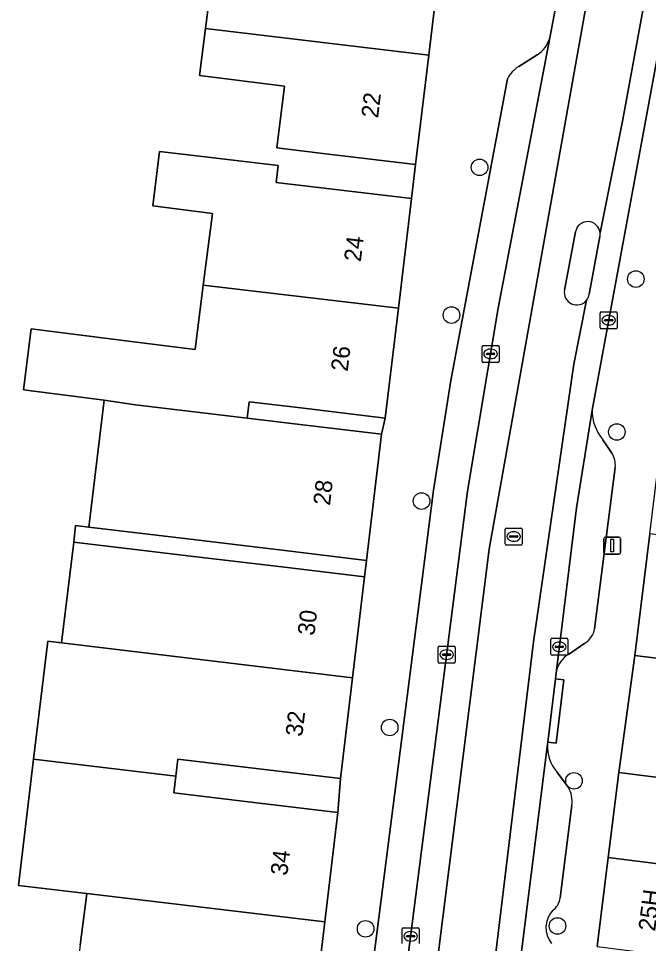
# Model space of a CAD drawing. Extents: x 160349 to 161355, y 381727 to 382854.
# Drawn here: x 160875.3 to 160912.4, y 382548.4 to 382602.9 of the extents above; entities that cross this region are included whole.
import ezdxf

# ---------------------------------------------------------------- set-up
doc = ezdxf.new("R2010")
doc.units = 0
for name, color, linetype in [('IMGEO_Boom', 7, 'Continuous'), ('IMGEO_Erf', 7, 'Continuous'), ('IMGEO_Kolk', 7, 'Continuous'), ('IMGEO_Lichtmast', 7, 'Continuous'), ('IMGEO_Pand', 7, 'Continuous'), ('IMGEO_Pand_nummerreeks', 7, 'Continuous'), ('IMGEO_Parkeervlak_open', 7, 'Continuous'), ('IMGEO_Rijbaan_lokaal_gesloten', 7, 'Continuous'), ('IMGEO_Rioolput', 7, 'Continuous'), ('IMGEO_Verkeerseiland_gesloten', 7, 'Continuous'), ('IMGEO_Voetpad_open', 7, 'Continuous')]:
    doc.layers.add(name, color=color, linetype=linetype)

msp = doc.modelspace()

# ---------------------------------------------------------------- linework, layer by layer
at = {"layer": 'IMGEO_Boom'}
for centre in [(160902.451, 382594.137), (160911.649, 382587.551), (160900.797, 382585.429), (160910.531, 382578.542), (160899.032, 382574.472), (160897.156, 382561.129), (160908.007, 382557.982), (160895.74, 382549.261), (160907.037, 382549.431)]:
    msp.add_circle(centre, 0.489, dxfattribs=at)
at = {"layer": 'IMGEO_Erf'}
for points in [[(160878.931, 382548.294), (160879.317, 382551.341), (160878.978, 382551.381), (160875.301, 382551.82), (160876.193, 382559.268), (160877.024, 382566.21), (160877.838, 382566.11), (160878.55, 382572.056), (160878.666, 382573.026), (160879.446, 382572.933), (160880.342, 382580.412), (160879.128, 382580.583), (160875.596, 382581.029), (160876.051, 382584.625), (160882.088, 382583.862), (160885.703, 382583.405), (160886.183, 382587.202), (160886.716, 382591.417), (160883.209, 382591.86), (160883.6, 382595.08), (160885.623, 382594.838), (160890.587, 382594.243), (160890.468, 382593.25), (160898.442, 382592.295), (160898.683, 382594.306), (160893.719, 382594.901), (160890.502, 382595.287), (160890.963, 382598.924), (160885.964, 382599.556), (160886.314, 382602.324), (160886.671, 382605.145)], [(160916.564, 382564.767), (160911.6, 382565.372), (160910.655, 382558.469), (160915.617, 382557.847)]]:
    msp.add_lwpolyline(points, dxfattribs=at)
for points in [[(160896.894, 382579.365), (160891.93, 382579.96), (160888.88, 382580.325), (160888.765, 382579.364), (160891.717, 382579.01), (160896.681, 382578.416)], [(160894.251, 382558.115), (160889.287, 382558.71), (160884.68, 382559.261), (160884.561, 382558.266), (160884.442, 382557.27), (160889.147, 382556.707), (160894.111, 382556.112)]]:
    msp.add_lwpolyline(points, close=True, dxfattribs=at)
at = {"layer": 'IMGEO_Kolk'}
for p, q in [((160909.547, 382584.701), (160909.547, 382585.553)), ((160909.622, 382585.627), (160910.474, 382585.627)), ((160910.548, 382585.553), (160910.548, 382584.701)), ((160909.806, 382585.121), (160909.806, 382585.133)), ((160910.244, 382585.084), (160909.846, 382585.084)), ((160909.849, 382585.17), (160910.247, 382585.17)), ((160910.035, 382585.407), (160910.06, 382585.407)), ((160910.29, 382585.133), (160910.29, 382585.121)), ((160910.474, 382584.627), (160909.622, 382584.627)), ((160910.058, 382584.847), (160910.033, 382584.847)), ((160902.594, 382582.717), (160902.594, 382583.569)), ((160902.669, 382583.643), (160903.521, 382583.643)), ((160903.082, 382583.423), (160903.107, 382583.423)), ((160903.595, 382583.569), (160903.595, 382582.717)), ((160902.853, 382583.137), (160902.853, 382583.149)), ((160903.291, 382583.1), (160902.893, 382583.1)), ((160902.896, 382583.186), (160903.294, 382583.186)), ((160903.105, 382582.863), (160903.08, 382582.863)), ((160903.337, 382583.149), (160903.337, 382583.137)), ((160903.521, 382582.643), (160902.669, 382582.643)), ((160906.721, 382566.382), (160907.573, 382566.382)), ((160900.011, 382564.994), (160900.011, 382565.846)), ((160900.086, 382565.92), (160900.938, 382565.92)), ((160901.012, 382565.846), (160901.012, 382564.994)), ((160906.646, 382565.456), (160906.646, 382566.308)), ((160906.905, 382565.876), (160906.905, 382565.888)), ((160907.343, 382565.839), (160906.945, 382565.839)), ((160906.948, 382565.925), (160907.346, 382565.925)), ((160907.134, 382566.162), (160907.159, 382566.162)), ((160907.389, 382565.888), (160907.389, 382565.876)), ((160907.647, 382566.308), (160907.647, 382565.456)), ((160900.27, 382565.414), (160900.27, 382565.426)), ((160900.708, 382565.377), (160900.31, 382565.377)), ((160900.313, 382565.463), (160900.711, 382565.463)), ((160900.499, 382565.7), (160900.524, 382565.7)), ((160900.754, 382565.426), (160900.754, 382565.414)), ((160907.573, 382565.382), (160906.721, 382565.382)), ((160907.157, 382565.602), (160907.132, 382565.602)), ((160900.938, 382564.92), (160900.086, 382564.92)), ((160900.522, 382565.14), (160900.497, 382565.14)), ((160897.89, 382548.398), (160897.89, 382549.25)), ((160897.965, 382549.324), (160898.817, 382549.324)), ((160898.378, 382549.104), (160898.403, 382549.104)), ((160898.891, 382549.25), (160898.891, 382548.398)), ((160898.149, 382548.818), (160898.149, 382548.83)), ((160898.587, 382548.781), (160898.189, 382548.781)), ((160898.192, 382548.867), (160898.59, 382548.867)), ((160898.401, 382548.544), (160898.376, 382548.544)), ((160898.633, 382548.83), (160898.633, 382548.818))]:
    msp.add_line(p, q, dxfattribs=at)
for points in [[(160909.547, 382584.701), (160909.547, 382585.553)], [(160909.622, 382585.627), (160910.474, 382585.627)], [(160910.548, 382585.553), (160910.548, 382584.701)], [(160910.474, 382584.627), (160909.622, 382584.627)], [(160902.594, 382582.717), (160902.594, 382583.569)], [(160902.669, 382583.643), (160903.521, 382583.643)], [(160903.595, 382583.569), (160903.595, 382582.717)], [(160903.521, 382582.643), (160902.669, 382582.643)], [(160906.721, 382566.382), (160907.573, 382566.382)], [(160900.011, 382564.994), (160900.011, 382565.846)], [(160900.086, 382565.92), (160900.938, 382565.92)], [(160901.012, 382565.846), (160901.012, 382564.994)], [(160906.646, 382565.456), (160906.646, 382566.308)], [(160907.647, 382566.308), (160907.647, 382565.456)], [(160907.573, 382565.382), (160906.721, 382565.382)], [(160900.938, 382564.92), (160900.086, 382564.92)], [(160897.89, 382548.398), (160897.89, 382549.25)], [(160897.965, 382549.324), (160898.817, 382549.324)], [(160898.891, 382549.25), (160898.891, 382548.398)]]:
    msp.add_lwpolyline(points, dxfattribs=at)
for centre, radius, start, end in [((160909.624, 382585.551), 0.0765, 91.552, 178.448), ((160909.624, 382585.551), 0.0765, 91.552, 178.448), ((160910.472, 382585.551), 0.0765, 1.552, 88.448), ((160910.472, 382585.551), 0.0765, 1.552, 88.448), ((160909.846, 382585.13), 0.0403, 85.8775, 175.7526), ((160909.843, 382585.12), 0.0366, 178.938, 274.7102), ((160910.247, 382585.127), 0.043, 264.8664, 352.4533), ((160910.251, 382585.132), 0.0386, 1.7309, 96.639), ((160909.624, 382584.703), 0.0765, 181.552, 268.448), ((160909.624, 382584.703), 0.0765, 181.552, 268.448), ((160910.472, 382584.703), 0.0765, 271.552, 358.448), ((160910.472, 382584.703), 0.0765, 271.552, 358.448), ((160902.671, 382583.567), 0.0765, 91.552, 178.448), ((160902.671, 382583.567), 0.0765, 91.552, 178.448), ((160903.519, 382583.567), 0.0765, 1.552, 88.448), ((160903.519, 382583.567), 0.0765, 1.552, 88.448), ((160902.893, 382583.146), 0.0403, 85.8775, 175.7526), ((160902.89, 382583.136), 0.0366, 178.938, 274.7102), ((160903.294, 382583.143), 0.043, 264.8664, 352.4533), ((160903.298, 382583.148), 0.0386, 1.7309, 96.639), ((160902.671, 382582.719), 0.0765, 181.552, 268.448), ((160902.671, 382582.719), 0.0765, 181.552, 268.448), ((160903.519, 382582.719), 0.0765, 271.552, 358.448), ((160903.519, 382582.719), 0.0765, 271.552, 358.448), ((160906.723, 382566.306), 0.0765, 91.552, 178.448), ((160906.723, 382566.306), 0.0765, 91.552, 178.448), ((160907.571, 382566.306), 0.0765, 1.552, 88.448), ((160907.571, 382566.306), 0.0765, 1.552, 88.448), ((160900.088, 382565.844), 0.0765, 91.552, 178.448), ((160900.088, 382565.844), 0.0765, 91.552, 178.448), ((160900.936, 382565.844), 0.0765, 1.552, 88.448), ((160900.936, 382565.844), 0.0765, 1.552, 88.448), ((160906.945, 382565.885), 0.0403, 85.8775, 175.7526), ((160906.942, 382565.875), 0.0366, 178.938, 274.7102), ((160907.346, 382565.882), 0.043, 264.8664, 352.4533), ((160907.35, 382565.887), 0.0386, 1.7309, 96.639), ((160900.31, 382565.423), 0.0403, 85.8775, 175.7526), ((160900.307, 382565.413), 0.0366, 178.938, 274.7102), ((160900.711, 382565.42), 0.043, 264.8664, 352.4533), ((160900.715, 382565.425), 0.0386, 1.7309, 96.639), ((160906.723, 382565.458), 0.0765, 181.552, 268.448), ((160906.723, 382565.458), 0.0765, 181.552, 268.448), ((160907.571, 382565.458), 0.0765, 271.552, 358.448), ((160907.571, 382565.458), 0.0765, 271.552, 358.448), ((160900.088, 382564.996), 0.0765, 181.552, 268.448), ((160900.088, 382564.996), 0.0765, 181.552, 268.448), ((160900.936, 382564.996), 0.0765, 271.552, 358.448), ((160900.936, 382564.996), 0.0765, 271.552, 358.448), ((160897.967, 382549.248), 0.0765, 91.552, 178.448), ((160897.967, 382549.248), 0.0765, 91.552, 178.448), ((160898.815, 382549.248), 0.0765, 1.552, 88.448), ((160898.815, 382549.248), 0.0765, 1.552, 88.448), ((160898.189, 382548.827), 0.0403, 85.8775, 175.7526), ((160898.186, 382548.817), 0.0366, 178.938, 274.7102), ((160898.59, 382548.824), 0.043, 264.8664, 352.4533), ((160898.594, 382548.829), 0.0386, 1.7309, 96.639)]:
    msp.add_arc(centre, radius, start, end, dxfattribs=at)
for centre, major_axis, ratio, start_param, end_param in [((160910.034, 382585.127), (-0.387, 0.002), 0.722429, 4.712389, 7.853982), ((160910.059, 382585.127), (-0.39, 0.002), 0.717154, 1.570796, 4.712389), ((160903.081, 382583.143), (-0.387, 0.002), 0.722429, 4.712389, 7.853982), ((160903.106, 382583.143), (-0.39, 0.002), 0.717154, 1.570796, 4.712389), ((160907.133, 382565.882), (-0.387, 0.002), 0.722429, 4.712389, 7.853982), ((160907.158, 382565.882), (-0.39, 0.002), 0.717154, 1.570796, 4.712389), ((160900.498, 382565.42), (-0.387, 0.002), 0.722429, 4.712389, 7.853982), ((160900.523, 382565.42), (-0.39, 0.002), 0.717154, 1.570796, 4.712389), ((160898.377, 382548.824), (-0.387, 0.002), 0.722429, 4.712389, 7.853982), ((160898.402, 382548.824), (-0.39, 0.002), 0.717154, 1.570796, 4.712389)]:
    msp.add_ellipse(centre, major_axis=major_axis, ratio=ratio, start_param=start_param, end_param=end_param, dxfattribs=at)
at = {"layer": 'IMGEO_Lichtmast'}
for p, q in [((160909.761, 382571.449), (160909.761, 382572.249)), ((160909.761, 382572.249), (160909.761, 382571.449)), ((160909.861, 382572.349), (160910.651, 382572.349)), ((160910.651, 382572.349), (160909.861, 382572.349)), ((160910.751, 382572.249), (160910.751, 382571.449)), ((160910.751, 382571.449), (160910.751, 382572.249)), ((160910.651, 382571.349), (160909.861, 382571.349)), ((160909.861, 382571.349), (160910.651, 382571.349))]:
    msp.add_line(p, q, dxfattribs=at)
msp.add_lwpolyline([(160910.181, 382572.224), (160910.331, 382572.224), (160910.331, 382571.474), (160910.181, 382571.474), (160910.181, 382572.224)], dxfattribs=at)
for centre, start, end in [((160909.861, 382572.249), 90, 180), ((160909.861, 382572.249), 90, 180), ((160910.651, 382572.249), 0, 90), ((160910.651, 382572.249), 360, 90), ((160909.861, 382571.449), 180, 270), ((160909.861, 382571.449), 180, 270), ((160910.651, 382571.449), 270, 0), ((160910.651, 382571.449), 270, 0)]:
    msp.add_arc(centre, 0.1, start, end, dxfattribs=at)
at = {"layer": 'IMGEO_Pand'}
for points in [[(160900.227, 382607.205), (160895.263, 382607.8), (160887.13, 382608.774), (160886.76, 382605.848), (160886.671, 382605.145), (160886.314, 382602.324), (160899.455, 382600.754)], [(160886.314, 382602.324), (160885.964, 382599.556), (160890.963, 382598.924), (160890.502, 382595.287), (160893.719, 382594.901), (160898.683, 382594.306), (160899.455, 382600.754)], [(160898.442, 382592.295), (160890.468, 382593.25), (160890.587, 382594.243), (160885.623, 382594.838), (160883.6, 382595.08), (160883.209, 382591.86), (160886.716, 382591.417), (160886.183, 382587.202), (160897.668, 382585.83)], [(160897.668, 382585.83), (160886.183, 382587.202), (160885.703, 382583.405), (160882.088, 382583.862), (160876.051, 382584.625), (160875.596, 382581.029), (160879.128, 382580.583), (160880.342, 382580.412), (160882.187, 382580.151), (160888.765, 382579.364), (160888.88, 382580.325), (160891.93, 382579.96), (160896.894, 382579.365)], [(160896.681, 382578.416), (160891.717, 382579.01), (160888.765, 382579.364), (160882.187, 382580.151), (160880.342, 382580.412), (160879.446, 382572.933), (160885.259, 382572.236), (160890.826, 382571.569), (160895.79, 382570.975)], [(160924.606, 382571.058), (160922.303, 382571.339), (160912.473, 382572.537), (160911.6, 382565.372), (160916.564, 382564.767), (160926.241, 382563.588), (160926.605, 382566.575), (160924.097, 382566.881)], [(160894.962, 382564.059), (160895.674, 382570.005), (160890.809, 382570.588), (160885.262, 382571.252), (160878.55, 382572.056), (160877.838, 382566.11), (160880.942, 382565.74)], [(160894.962, 382564.059), (160880.942, 382565.74), (160877.838, 382566.11), (160877.024, 382566.21), (160876.193, 382559.268), (160884.561, 382558.266), (160884.68, 382559.261), (160889.287, 382558.71), (160894.251, 382558.115)], [(160894.111, 382556.112), (160889.147, 382556.707), (160884.442, 382557.27), (160884.561, 382558.266), (160876.193, 382559.268), (160875.301, 382551.82), (160878.978, 382551.381), (160879.317, 382551.341), (160893.339, 382549.665)], [(160910.027, 382553.458), (160923.833, 382551.726), (160924.131, 382554.089), (160921.749, 382554.622), (160919.32, 382554.928), (160919.624, 382557.345), (160915.617, 382557.847), (160910.655, 382558.469)], [(160918.394, 382546.624), (160918.741, 382549.379), (160923.463, 382548.784), (160923.833, 382551.726), (160910.027, 382553.458), (160909.369, 382548.218), (160917.11, 382547.247), (160917.053, 382546.793)], [(160893.339, 382549.665), (160879.317, 382551.341), (160878.931, 382548.294), (160878.503, 382544.907), (160880.436, 382544.675), (160882.176, 382544.467), (160882.918, 382544.378), (160887.604, 382543.817), (160892.568, 382543.222)]]:
    msp.add_lwpolyline(points, close=True, dxfattribs=at)
at = {"layer": 'IMGEO_Parkeervlak_open'}
for points in [[(160901.745, 382575.055), (160903.548, 382585.84), (160906.578, 382601.771)], [(160905.843, 382600.766), (160904.752, 382600.088)], [(160904.085, 382599.357), (160900.747, 382581.573), (160899.734, 382575.105), (160899.02, 382569.549), (160895.799, 382544.23), (160895.709, 382543.505), (160895.237, 382539.702), (160893.7, 382527.326), (160893.766, 382526.786), (160893.808, 382526.53), (160893.873, 382526.279), (160893.96, 382526.035), (160894.273, 382525.515), (160894.487, 382525.192)], [(160909.071, 382579.832), (160908.15, 382574.064), (160906.975, 382564.48)], [(160910.239, 382577.303), (160909.712, 382578.082)], [(160909.224, 382566.95), (160910.436, 382576.451)], [(160886.772, 382462.594), (160892.129, 382498.996), (160892.254, 382500), (160894.162, 382515.334), (160895.992, 382530.045), (160901.745, 382575.055)], [(160907.676, 382565.425), (160908.646, 382566.091)], [(160906.442, 382560.137), (160901.603, 382521.426)], [(160907.656, 382557.617), (160907.003, 382558.51)], [(160907.202, 382551.094), (160907.877, 382556.549)]]:
    msp.add_lwpolyline(points, dxfattribs=at)
for centre, radius, start, end in [((160904.88, 382602.242), 1.762, 303.1298, 344.5109), ((160905.953, 382598.323), 2.135, 124.2209, 151.0214), ((160911.742, 382579.818), 2.671, 179.6964, 220.5377), ((160909.123, 382576.596), 1.321, 353.6886, 32.3498), ((160907.947, 382567.186), 1.299, 302.5776, 349.5512), ((160908.457, 382564.113), 1.527, 120.7675, 166.0965), ((160908.744, 382560.02), 2.305, 177.1017, 220.9473), ((160906.426, 382556.806), 1.473, 349.9685, 33.4138), ((160906.104, 382551.243), 1.108, 304.9526, 352.2799), ((160907.872, 382549.333), 1.513, 138.5107, 218.4217)]:
    msp.add_arc(centre, radius, start, end, dxfattribs=at)
at = {"layer": 'IMGEO_Rijbaan_lokaal_gesloten'}
for points in [[(160917.646, 382632.358), (160917.546, 382632.621), (160917.343, 382633.223), (160915.189, 382639.923), (160912.788, 382647.225), (160910.263, 382654.905), (160907.929, 382662.054), (160906.767, 382665.612), (160906.727, 382665.718), (160905.895, 382668.391), (160905.31, 382670.147), (160893.92, 382704.918), (160893.852, 382705.136), (160892.016, 382710.855), (160890.566, 382710.367), (160893.108, 382702.497), (160901.141, 382678.071), (160911.338, 382647.054), (160916.223, 382631.907), (160916.682, 382629.841), (160916.026, 382625.054), (160915.043, 382619.677), (160910.879, 382596.956), (160909.543, 382590.278)], [(160887.849, 382709.451), (160894.255, 382689.802), (160905.484, 382655.177), (160909.671, 382642.344), (160911.13, 382637.802), (160911.921, 382634.761), (160912.296, 382632.302), (160912.338, 382628.886), (160912.088, 382625.073), (160911.38, 382618.594), (160903.005, 382571.636), (160898.338, 382534.469), (160896.671, 382520.511), (160893.567, 382497.156), (160889.463, 382469.386), (160887.765, 382457.813), (160887.653, 382456.83)], [(160887.653, 382456.83), (160887.765, 382457.813), (160889.463, 382469.386), (160893.567, 382497.156), (160896.671, 382520.511), (160898.338, 382534.469), (160903.005, 382571.636), (160911.38, 382618.594), (160912.088, 382625.073), (160912.338, 382628.886), (160912.296, 382632.302), (160911.921, 382634.761), (160911.13, 382637.802), (160909.671, 382642.344), (160905.484, 382655.177), (160894.255, 382689.802), (160887.849, 382709.451)], [(160909.543, 382590.278), (160910.879, 382596.956), (160915.043, 382619.677), (160916.026, 382625.054), (160916.682, 382629.841), (160916.223, 382631.907), (160911.338, 382647.054), (160901.141, 382678.071), (160893.108, 382702.497)], [(160909.975, 382620.745), (160909.539, 382617.47), (160907.646, 382607.388), (160907.327, 382605.709), (160906.578, 382601.771), (160903.548, 382585.84), (160901.745, 382575.055), (160895.992, 382530.045), (160894.162, 382515.334), (160892.254, 382500), (160892.129, 382498.996), (160886.772, 382462.594), (160885.854, 382456.356), (160885.223, 382452.521)], [(160891.354, 382449.993), (160892.217, 382455.785), (160892.418, 382456.79), (160893.762, 382465.789), (160894.384, 382469.749), (160895.687, 382478.08), (160897.101, 382487.392), (160898.8, 382499.206), (160898.906, 382500), (160899.314, 382503.402), (160899.377, 382503.923), (160900.695, 382514.285), (160901.078, 382517.297), (160901.542, 382520.947), (160901.603, 382521.426), (160906.442, 382560.137), (160906.458, 382560.266), (160906.916, 382563.998), (160906.975, 382564.48), (160908.15, 382574.064), (160909.071, 382579.832), (160913.863, 382605.818), (160916.358, 382618.538), (160916.396, 382618.852)], [(160907.451, 382586.903), (160908.093, 382590.331)], [(160909.533, 382590.063), (160908.903, 382586.666)], [(160890.141, 382451.415), (160892.108, 382463.874), (160895.895, 382489.251), (160897.813, 382502.989), (160899.617, 382517.022), (160901.158, 382529.153), (160902.092, 382536.989), (160905.633, 382566.169), (160907.994, 382582.53), (160908.748, 382586.303)], [(160908.748, 382586.303), (160907.994, 382582.53), (160905.633, 382566.169), (160902.092, 382536.989), (160901.158, 382529.153), (160899.617, 382517.022), (160897.813, 382502.989), (160895.895, 382489.251), (160892.108, 382463.874), (160890.141, 382451.415)]]:
    msp.add_lwpolyline(points, dxfattribs=at)
for centre, radius, start, end in [((160908.814, 382590.205), 0.732, 5.7034, 170.1099), ((160908.82, 382590.204), 0.727, 348.8186, 5.8554), ((160908.173, 382586.762), 0.736, 168.9669, 321.382), ((160908.166, 382586.766), 0.744, 321.4937, 352.2616)]:
    msp.add_arc(centre, radius, start, end, dxfattribs=at)
at = {"layer": 'IMGEO_Rioolput'}
for p, q in [((160903.955, 382571.954), (160903.955, 382572.806)), ((160904.03, 382572.88), (160904.882, 382572.88)), ((160904.214, 382572.374), (160904.214, 382572.386)), ((160904.257, 382572.423), (160904.655, 382572.423)), ((160904.443, 382572.66), (160904.468, 382572.66)), ((160904.698, 382572.386), (160904.698, 382572.374)), ((160904.956, 382572.806), (160904.956, 382571.954)), ((160904.882, 382571.88), (160904.03, 382571.88)), ((160904.652, 382572.337), (160904.254, 382572.337)), ((160904.466, 382572.1), (160904.441, 382572.1))]:
    msp.add_line(p, q, dxfattribs=at)
for points in [[(160903.955, 382571.954), (160903.955, 382572.806)], [(160904.03, 382572.88), (160904.882, 382572.88)], [(160904.956, 382572.806), (160904.956, 382571.954)], [(160904.882, 382571.88), (160904.03, 382571.88)]]:
    msp.add_lwpolyline(points, dxfattribs=at)
for centre, radius, start, end in [((160904.032, 382572.804), 0.0765, 91.552, 178.448), ((160904.032, 382572.804), 0.0765, 91.552, 178.448), ((160904.254, 382572.383), 0.0403, 85.8775, 175.7526), ((160904.251, 382572.373), 0.0366, 178.938, 274.7102), ((160904.655, 382572.38), 0.043, 264.8664, 352.4533), ((160904.659, 382572.385), 0.0386, 1.7309, 96.639), ((160904.88, 382572.804), 0.0765, 1.552, 88.448), ((160904.88, 382572.804), 0.0765, 1.552, 88.448), ((160904.032, 382571.956), 0.0765, 181.552, 268.448), ((160904.032, 382571.956), 0.0765, 181.552, 268.448), ((160904.88, 382571.956), 0.0765, 271.552, 358.448), ((160904.88, 382571.956), 0.0765, 271.552, 358.448)]:
    msp.add_arc(centre, radius, start, end, dxfattribs=at)
for centre, major_axis, ratio, start_param, end_param in [((160904.442, 382572.38), (-0.387, 0.002), 0.722429, 4.712389, 7.853982), ((160904.467, 382572.38), (-0.39, 0.002), 0.717154, 1.570796, 4.712389)]:
    msp.add_ellipse(centre, major_axis=major_axis, ratio=ratio, start_param=start_param, end_param=end_param, dxfattribs=at)
at = {"layer": 'IMGEO_Verkeerseiland_gesloten'}
for points in [[(160908.093, 382590.331), (160907.451, 382586.903)], [(160908.903, 382586.666), (160909.533, 382590.063)]]:
    msp.add_lwpolyline(points, dxfattribs=at)
for centre, radius, start, end in [((160908.814, 382590.205), 0.732, 5.7034, 170.1099), ((160908.82, 382590.204), 0.727, 348.8186, 5.8554), ((160908.173, 382586.762), 0.736, 168.9669, 321.382), ((160908.166, 382586.766), 0.744, 321.4937, 352.2616)]:
    msp.add_arc(centre, radius, start, end, dxfattribs=at)
at = {"layer": 'IMGEO_Voetpad_open'}
for points in [[(160916.508, 382619.483), (160916.396, 382618.852), (160916.358, 382618.538), (160913.863, 382605.818), (160909.071, 382579.832)], [(160909.369, 382548.218), (160910.027, 382553.458), (160910.655, 382558.469), (160911.6, 382565.372), (160912.473, 382572.537), (160913.331, 382579.572), (160914.181, 382586.554), (160914.901, 382592.456), (160915.741, 382599.352), (160916.587, 382606.293), (160917.448, 382613.359), (160918.495, 382614.751), (160923.567, 382616.812), (160928.393, 382618.774)], [(160906.578, 382601.771), (160907.327, 382605.709), (160907.646, 382607.388), (160907.213, 382607.455), (160905.672, 382607.626), (160901.131, 382608.179), (160900.366, 382608.281), (160900.227, 382607.205), (160899.455, 382600.754), (160898.683, 382594.306), (160898.442, 382592.295), (160897.668, 382585.83), (160896.894, 382579.365), (160896.681, 382578.416), (160895.79, 382570.975), (160895.674, 382570.005), (160894.962, 382564.059), (160894.251, 382558.115), (160894.111, 382556.112), (160893.339, 382549.665), (160892.568, 382543.222)], [(160904.752, 382600.088), (160905.843, 382600.766)], [(160899.02, 382569.549), (160899.734, 382575.105), (160900.747, 382581.573), (160904.085, 382599.357)], [(160909.712, 382578.082), (160910.239, 382577.303)], [(160910.436, 382576.451), (160909.224, 382566.95)], [(160894.487, 382525.192), (160894.273, 382525.515), (160893.96, 382526.035), (160893.873, 382526.279), (160893.808, 382526.53), (160893.766, 382526.786), (160893.7, 382527.326), (160895.237, 382539.702), (160894.741, 382539.759), (160895.213, 382543.562), (160895.709, 382543.505), (160895.799, 382544.23), (160899.02, 382569.549)], [(160908.646, 382566.091), (160907.676, 382565.425)], [(160906.975, 382564.48), (160906.916, 382563.998), (160907.412, 382563.942), (160906.954, 382560.21), (160906.458, 382560.266), (160906.442, 382560.137)], [(160907.003, 382558.51), (160907.656, 382557.617)], [(160907.877, 382556.549), (160907.202, 382551.094)]]:
    msp.add_lwpolyline(points, dxfattribs=at)
for points in [[(160890.826, 382571.569), (160885.259, 382572.236), (160879.446, 382572.933), (160878.666, 382573.026), (160878.55, 382572.056), (160885.262, 382571.252), (160890.809, 382570.588), (160895.674, 382570.005), (160895.79, 382570.975)], [(160906.916, 382563.998), (160906.458, 382560.266), (160906.954, 382560.21), (160907.412, 382563.942)]]:
    msp.add_lwpolyline(points, close=True, dxfattribs=at)
for centre, radius, start, end in [((160904.88, 382602.242), 1.762, 303.1298, 344.5109), ((160905.953, 382598.323), 2.135, 124.2209, 151.0214), ((160911.742, 382579.818), 2.671, 179.6964, 220.5377), ((160909.123, 382576.596), 1.321, 353.6886, 32.3498), ((160907.947, 382567.186), 1.299, 302.5776, 349.5512), ((160908.457, 382564.113), 1.527, 120.7675, 166.0965), ((160908.744, 382560.02), 2.305, 177.1017, 220.9473), ((160906.426, 382556.806), 1.473, 349.9685, 33.4138), ((160906.104, 382551.243), 1.108, 304.9526, 352.2799), ((160907.872, 382549.333), 1.513, 138.5107, 218.4217)]:
    msp.add_arc(centre, radius, start, end, dxfattribs=at)

# ---------------------------------------------------------------- texts
at = {"layer": 'IMGEO_Pand_nummerreeks'}
for s, rotation, p in [('22', 83.1742, (160896.469, 382597.006)), ('24', 83.1706, (160895.455, 382588.541)), ('26', 83.1706, (160894.681, 382582.076)), ('28', 83.1706, (160893.636, 382574.177)), ('30', 83.1753, (160892.719, 382566.514)), ('32', 83.1753, (160892.006, 382560.563)), ('34', 83.1763, (160891.124, 382552.368)), ('25H', 82.8477, (160912.783, 382549.083))]:
    msp.add_text(s, height=1, rotation=rotation, dxfattribs=at).set_placement(p)

doc.saveas('drawing.dxf')
